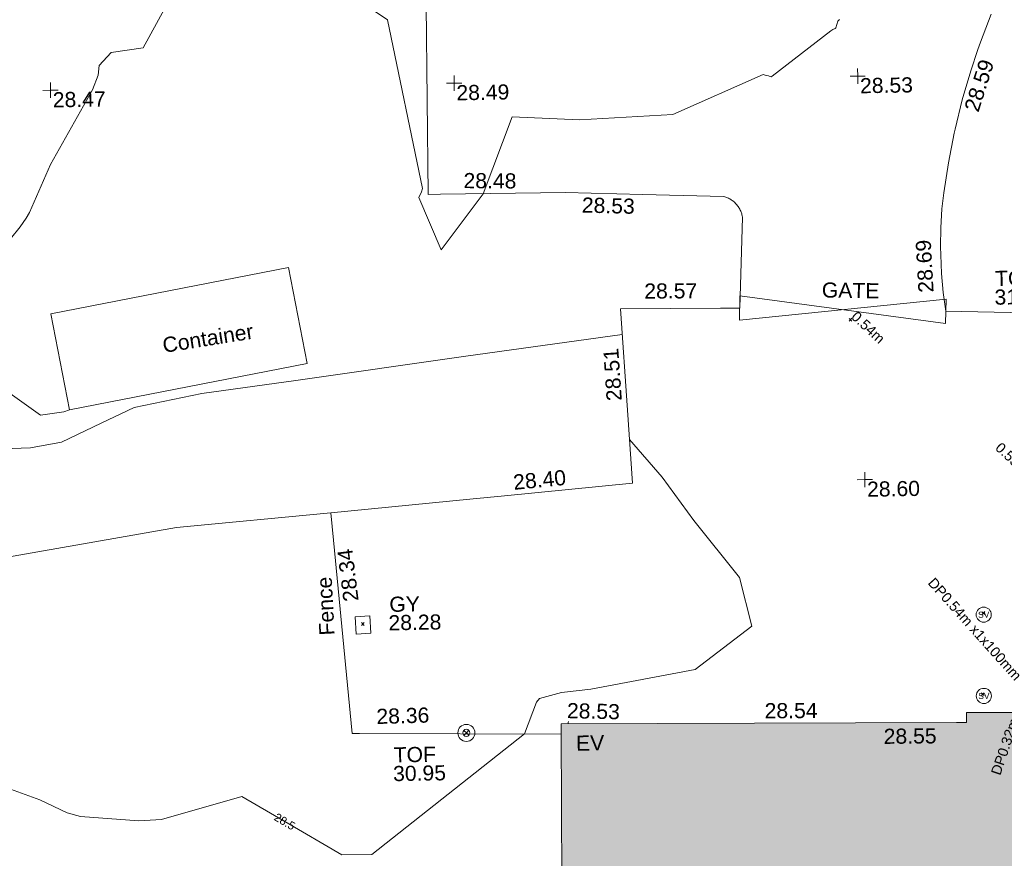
# Model space of a CAD drawing. Header units: millimetres. Extents: x -290717 to 520720, y -103372 to 287762.
# Tile 275 of 375: x -6642 to 17748, y 205476 to 226257. Entities that reach past the tile are written whole.
import ezdxf

# ---------------------------------------------------------------- set-up
doc = ezdxf.new("R2010")
doc.units = ezdxf.units.MM
doc.linetypes.add('IMPORT-UG_ELEC_QLB2 _2_', pattern=[2500, 1500, -300.0000000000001, 0, -50, 150, -300.0000000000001, 0, -200])
doc.linetypes.add('IMPORT-UG_ELEC_STREET LIGHTING_QLB2 _2_', pattern=[2700, 1500, -300.0000000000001, 0, -250, 150, -300.0000000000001, 0, -200])
for name, color, linetype, lineweight, true_color in [('00__TOPO__TOP_OF_FENCE_SYMBOL', 7, 'Continuous', 9, 0x666666), ('00_TOPO_EAVE', 7, 'Continuous', 9, 0x666666), ('00_TOPO_SERV_STOP_VALVE', 7, 'Continuous', 9, 0x666666), ('00_UAV_BUILDING_OUTLINE', 5, 'Continuous', 9, 0x0000ff), ('00_UAV_EAVE', 7, 'Continuous', 9, 0x666666), ('00_UAV_FENCE', 7, 'Continuous', 9, 0x264c2f), ('00_UAV_GATE', 7, 'Continuous', 9, 0xa50000), ('00_UAV_LEVEL_SPOT', 7, 'Continuous', 9, 0x666666), ('00_UAV_SERV_GULLY', 7, 'Continuous', 9, 0x5252a5), ('00_UAV_TOP_OF_FENCE', 6, 'Continuous', 9, 0xff00ff), ('00_UAV_VEGETATION', 7, 'Continuous', 9, 0x52a552), ('01_DTM_CONTOUR_MNR', 7, 'Continuous', 9, 0xa5a552), ('01_DTM_CONTOUR_MNR_LABELS', 7, 'Continuous', 9, 0xa5a552), ('12333-PUM-2D-U-0001-C01 - Rev2_REVIT IMPORT_dwg', 7, 'Continuous', 9, 0x767676), ('A_RHA_Line', 7, 'Continuous', 9, 0x00a600), ('PUM-ELECTRIC-QLB2', 1, 'IMPORT-UG_ELEC_QLB2 _2_', 9, 0xff0000)]:
    doc.layers.add(name, color=color, linetype=linetype, lineweight=lineweight, true_color=true_color)
for name, color, linetype, lineweight in [('00_UAV_CONTAINER', 7, 'Continuous', 9), ('00_UAV_DRIVE_WAY', 7, 'Continuous', 9), ('A_RHA_Detail', 7, 'Continuous', 9), ('GEN-TEXT', 7, 'Continuous', 9)]:
    doc.layers.add(name, color=color, linetype=linetype, lineweight=lineweight)
doc.styles.add('Arial_1', font='arial.ttf', dxfattribs={"height": 250})
doc.styles.add('Swis721 Lt BT', font='swissl.ttf', dxfattribs={"height": 399.9999999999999})
doc.styles.add('Swis721 Lt BT_1', font='swissl.ttf', dxfattribs={"height": 200})
doc.styles.add('Swis721 Lt BT_2', font='swissl.ttf', dxfattribs={"height": 375})

# ---------------------------------------------------------------- blocks, each defined once
blk = doc.blocks.new('12333-PUM-2D-U-0001-C01 - Rev2_REVIT IMPORT_dwg_MSL_Eaves_SYM_1-V69-Site Location Plan Existing')
at = {"layer": '00_TOPO_EAVE', "color": 254, "true_color": 0xcccccc}
blk.add_line((64.5046013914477, 198.1352292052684), (116.0873754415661, 356.5791934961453), dxfattribs=at)
blk = doc.blocks.new('12333-PUM-2D-U-0001-C01 - Rev2_REVIT IMPORT_dwg__U71-2077601-Site Location Plan Existing')
at = {"layer": '00_UAV_GATE', "color": 9, "true_color": 0xe1aaaa, "flags": 128}
blk.add_lwpolyline([(9.869263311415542, 299.8376187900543), (-9.869263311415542, -299.8376187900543), (-5094.130736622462, 467.8376187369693), (-5113.869263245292, -131.8376188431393)], close=True, dxfattribs=at)
blk = doc.blocks.new('12333-PUM-2D-U-0001-C01 - Rev2_REVIT IMPORT_dwg_MSL_Sluice_Valve_SYM-2077246-Site Location Plan Existing')
at = {"layer": '00_TOPO_SERV_STOP_VALVE', "color": 254, "true_color": 0xcccccc}
blk.add_circle((0, 0), 500.0000000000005, dxfattribs=at)
at = {"layer": '00_TOPO_SERV_STOP_VALVE', "insert": (0, 198.9876086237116), "char_height": 399.9999999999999, "width": 785.1100955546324, "attachment_point": 2, "line_spacing_factor": 1.005061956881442, "style": 'Swis721 Lt BT'}
blk.add_mtext('SV', dxfattribs=at)
blk = doc.blocks.new('12333-PUM-2D-U-0001-C01 - Rev2_REVIT IMPORT_dwg_MSL_Node_LineworkTOF-2077248-Site Location Plan Existing')
at = {"layer": '00__TOPO__TOP_OF_FENCE_SYMBOL', "color": 254, "true_color": 0xcccccc, "flags": 128}
for points in [[(165.3591892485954, 165.3591892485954), (0, 0), (-165.3591892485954, 165.3591892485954)], [(165.3591892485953, -165.3591892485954), (0, 0), (-165.3591892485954, -165.3591892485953)]]:
    blk.add_lwpolyline(points, dxfattribs=at)
at = {"layer": '00__TOPO__TOP_OF_FENCE_SYMBOL', "color": 254, "true_color": 0xcccccc}
for radius in [562.5594001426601, 233.853208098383]:
    blk.add_circle((0, 0), radius, dxfattribs=at)
blk = doc.blocks.new('12333-PUM-2D-U-0001-C01 - Rev2_REVIT IMPORT_dwg_UAV-2077255-Site Location Plan Existing')
at = {"layer": '00_UAV_LEVEL_SPOT', "color": 254, "true_color": 0xcccccc, "flags": 128}
for points in [[(0, -500.0000000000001), (0, 0), (-500.0000000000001, 0)], [(500.0000000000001, 0), (0, 0), (0, 500.0000000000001)]]:
    blk.add_lwpolyline(points, dxfattribs=at)
blk = doc.blocks.new('12333-PUM-2D-U-0001-C01 - Rev2_REVIT IMPORT_dwg_MGS62954_T2_Galway_ITM_3d_Rev1-2077680-Site Location Plan Existing')
at = {"layer": '00_UAV_CONTAINER', "color": 254, "true_color": 0xcccccc, "flags": 128}
blk.add_lwpolyline([(533899909.474, 725774460.579), (533905816.474, 725775502.579), (533906237.1468066, 725773117.8244237), (533900330.1468066, 725772075.8244237)], close=True, dxfattribs=at)
at = {"layer": '00_UAV_DRIVE_WAY', "color": 254, "true_color": 0xcccccc, "flags": 128}
for points in [[(533916975.474, 725774304.5790001), (533917080.4414999, 725776559.8055), (533917076.690095, 725776585.1326987), (533917071.8813877, 725776610.2805886), (533917066.0238141, 725776635.2050518), (533917059.1276504, 725776659.8623621), (533917051.2049947, 725776684.209263), (533917042.2697462, 725776708.2030405), (533917032.3375803, 725776731.8016021), (533917021.4259214, 725776754.963548), (533917009.5539124, 725776777.6482439), (533916996.7423804, 725776799.8158935), (533916983.0138018, 725776821.4276069), (533916968.3922608, 725776842.4454701), (533916952.9034083, 725776862.8326104), (533916936.5744177, 725776882.553262), (533916919.433935, 725776901.5728278), (533916901.5120309, 725776919.8579414), (533916882.840146, 725776937.3765244), (533916863.4510375, 725776954.0978434), (533916855.474, 725776960.579), (533916835.1372775, 725776976.133991), (533916814.1670182, 725776990.8237244), (533916792.6000113, 725777004.6224289), (533916770.4740925, 725777017.505897), (533916747.8280784, 725777029.4515269), (533916724.7016973, 725777040.4383618), (533916701.1355214, 725777050.447127), (533916677.1708933, 725777059.460264), (533916652.8498552, 725777067.46196), (533916631.4740001, 725777073.5790001), (533914615.0344678, 725777160.0640247), (533912714.474, 725777241.5789999), (533909617.1817485, 725777252.4817597), (533909305.4740001, 725777253.579), (533909343.4881896, 725781941.6789397)], [(533923334.4415001, 725781481.8055001), (533923053.237981, 725780787.6176878), (533922988.0518757, 725780605.07846), (533922801.3506938, 725780082.2632154), (533922579.2215339, 725779366.9795134), (533922387.2401917, 725778643.0214334), (533922363.4415, 725778543.8055), (533922206.1203835, 725777811.5335534), (533922079.6016309, 725777073.3160088), (533922024.4415001, 725776674.8055), (533921991.1096387, 725776208.5319859), (533921977.3325235, 725775741.2716792), (533921977.3367808, 725775733.3619025), (533921977.4414999, 725775538.8055001), (533921991.7216083, 725775071.560295), (533922025.5553892, 725774605.3229324), (533922078.8834863, 725774140.9113506), (533922079.4739999, 725774136.579)]]:
    blk.add_lwpolyline(points, dxfattribs=at)
at = {"layer": '00_UAV_FENCE', "color": 254, "true_color": 0xcccccc}
blk.add_line((533922079.4739999, 725774136.579), (533925815.1303381, 725774002.0280963), dxfattribs=at)
at = {"layer": '00_UAV_FENCE', "color": 254, "true_color": 0xcccccc, "flags": 128}
blk.add_lwpolyline([(533912371.658218, 725763825.1285698), (533907375.3633725, 725763925.9490051), (533907195.474, 725763929.5790001), (533906812.3252095, 725768734.2823689), (533906758.474, 725769409.5790001), (533910209.4739999, 725769690.5789999), (533911066.4202439, 725769758.5906067), (533914241.474, 725770010.5789999), (533914149.3723854, 725771822.0503025), (533914021.474, 725774337.5789999), (533916502.1127393, 725774309.8670574), (533916975.474, 725774304.5790001)], dxfattribs=at)
at = {"layer": '00_UAV_SERV_GULLY', "color": 254, "true_color": 0xcccccc, "flags": 128}
blk.add_lwpolyline([(533907682.4739999, 725766836.5789999), (533907700.474, 725766407.579), (533907334.7834584, 725766392.2353408), (533907316.7834584, 725766821.2353408)], close=True, dxfattribs=at)
at = {"layer": '00_UAV_VEGETATION', "color": 254, "true_color": 0xcccccc, "flags": 128}
for points in [[(533895788.5928769, 725784223.5382576), (533896059.6834999, 725782542.4735001), (533896064.6834999, 725781457.4735001), (533895991.6834999, 725780545.4735), (533896104.6834999, 725778826.4735), (533896080.6834999, 725778102.4735), (533896219.6834999, 725777132.4735), (533896377.6835, 725776176.4735), (533896427.6834999, 725775523.4735001), (533896338.6835, 725774719.4735001), (533896258.6834999, 725774219.4735), (533896074.6834999, 725773501.4735001), (533896034.6835, 725772350.4735), (533896322.6834999, 725771797.4735001), (533896951.6835, 725771366.4735001), (533897740.6835001, 725771118.4735001), (533899345.6835, 725771152.4735001), (533900116.6834999, 725771274.4735), (533901106.6834999, 725771733.4735), (533901930.6834999, 725772099.4735001), (533903618.6834999, 725772421.4735), (533905947.6834999, 725772705.4735), (533910170.6834999, 725773235.4735), (533914054.0476643, 725773696.914248)], [(533906758.474, 725769409.579), (533902934.6834999, 725769110.4735), (533898064.6834999, 725768349.4735), (533893800.6834999, 725767877.4735001), (533893376.6834999, 725767857.4735), (533893000.6835, 725768117.4735), (533892716.6834999, 725769199.4735001), (533892985.6835, 725775845.4735), (533893038.6834999, 725780543.4735), (533892993.9885961, 725782206.2243586)]]:
    blk.add_lwpolyline(points, dxfattribs=at)
at = {"layer": '01_DTM_CONTOUR_MNR', "color": 254, "true_color": 0xcccccc, "flags": 128}
for points in [[(533900331.0128747, 725772070.9147645), (533900194.1931263, 725772023.8978944), (533899615.153304, 725771952.8252816), (533898866.9521033, 725772502.5062977)], [(533898941.5479518, 725776331.7954342), (533899188.6875426, 725776629.3424811), (533899343.4784076, 725776839.6221323), (533899422.9999306, 725776980.4780989), (533899966.0413783, 725778156.2868669), (533901039.2134523, 725779990.860839), (533901182.6708929, 725780348.9550507), (533901218.4496279, 725780590.4796029), (533901518.7580801, 725780906.8085946), (533902316.5004525, 725781011.5730029), (533902851.0736693, 725781948.2268615)], [(533906551.3057993, 725782880.7747858), (533908378.643567, 725781601.1983268), (533909169.0654382, 725777405.1258894), (533909140.8350731, 725777318.7232517), (533909075.4603757, 725777182.4069834), (533909604.3905376, 725775877.3185407), (533910670.0000001, 725777250.0000001), (533911420.7454959, 725779139.3481535), (533913087.1609296, 725779041.9911081), (533915400.5043013, 725779126.1532164), (533917659.7801969, 725780078.2063928), (533917705.5994899, 725780065.4336735), (533917741.6496946, 725780054.3750002), (533917788.2035596, 725780049.1852058), (533917804.7423399, 725780039.1364905), (533917852.6155552, 725780024.1481113), (533917879.5455949, 725780036.873199), (533919353.4517398, 725781132.3808981), (533919405.2239403, 725781163.902699), (533919461.4222188, 725781191.8903105), (533919474.7961379, 725781209.0714775), (533919531.7851685, 725781368.9549524), (533919573.2873967, 725781407.7975446)], [(533898709.0697675, 725762699.0697675), (533899430.0000002, 725762420.0000001), (533900096.6666667, 725762086.6666669), (533900430.0000002, 725761989.6721312), (533901871.2442396, 725761861.2442398), (533902430.0000002, 725761886.6666667), (533904430.0000002, 725762420.0000001), (533905485.7409514, 725761779.0754515), (533906884.2189838, 725760930.0803449), (533907626.3153449, 725760925.164424), (533911460.0000001, 725763850), (533911770.7807658, 725764629.9885653), (533911847.7851323, 725764718.6578411), (533912396.6619048, 725764859.777143), (533913124.4250197, 725764929.7339251), (533915718.500338, 725765370.9169546), (533917139.1377092, 725766420.0000001), (533916855.8474578, 725767632.9237288), (533915750.4656863, 725769060.9313725), (533914984.3966476, 725770149.3619295), (533914186.3741246, 725771094.2933676)]]:
    blk.add_lwpolyline(points, dxfattribs=at)
at = {"xscale": 0.375, "yscale": 0.375, "zscale": 0.375}
for name, p in [('12333-PUM-2D-U-0001-C01 - Rev2_REVIT IMPORT_dwg_UAV-2077255-Site Location Plan Existing', (533900000.0000001, 725780000)), ('12333-PUM-2D-U-0001-C01 - Rev2_REVIT IMPORT_dwg_UAV-2077255-Site Location Plan Existing', (533910000.0000001, 725780000)), ('12333-PUM-2D-U-0001-C01 - Rev2_REVIT IMPORT_dwg_UAV-2077255-Site Location Plan Existing', (533920000.0000001, 725780000)), ('12333-PUM-2D-U-0001-C01 - Rev2_REVIT IMPORT_dwg_UAV-2077255-Site Location Plan Existing', (533920000.0000001, 725770000.0000001)), ('12333-PUM-2D-U-0001-C01 - Rev2_REVIT IMPORT_dwg_MSL_Sluice_Valve_SYM-2077246-Site Location Plan Existing', (533922887.014, 725766604.0155)), ('12333-PUM-2D-U-0001-C01 - Rev2_REVIT IMPORT_dwg_MSL_Sluice_Valve_SYM-2077246-Site Location Plan Existing', (533922856.014, 725764590.0155)), ('12333-PUM-2D-U-0001-C01 - Rev2_REVIT IMPORT_dwg_MSL_Node_LineworkTOF-2077248-Site Location Plan Existing', (533910021.6835, 725763898.4735001)), ('12333-PUM-2D-U-0001-C01 - Rev2_REVIT IMPORT_dwg_MSL_Eaves_SYM_1-V69-Site Location Plan Existing', (533912515.6834999, 725764005.4735))]:
    blk.add_blockref(name, p, dxfattribs=at)
blk.add_blockref('12333-PUM-2D-U-0001-C01 - Rev2_REVIT IMPORT_dwg__U71-2077601-Site Location Plan Existing', (533922079.4739999, 725774136.579))
at = {"layer": '00_UAV_BUILDING_OUTLINE', "color": 251, "true_color": 0x666666, "char_height": 375, "width": 1495.902363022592, "attachment_point": 1, "line_spacing_factor": 1.005061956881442, "style": 'Swis721 Lt BT_2'}
for s, insert, rotation in [('28.53', (533912531.2521807, 725764595.8848848), 357.615642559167), ('28.54', (533917421.7556834, 725764506.4295523), 359.194663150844), ('28.55', (533920358.120575, 725763819.8035932), 359.56158790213)]:
    blk.add_mtext(s, dxfattribs=dict(at, insert=insert, rotation=rotation))
at = {"layer": '00_UAV_CONTAINER', "color": 251, "true_color": 0x666666, "insert": (533902640.1274183, 725773814.0258278), "char_height": 375, "width": 2621.390807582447, "attachment_point": 1, "rotation": 8.080394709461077, "line_spacing_factor": 1.005061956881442, "style": 'Swis721 Lt BT_2'}
blk.add_mtext('Container', dxfattribs=at)
at = {"layer": '00_UAV_DRIVE_WAY', "color": 251, "true_color": 0x666666, "char_height": 375, "width": 1495.902363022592, "attachment_point": 1, "line_spacing_factor": 1.005061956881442, "style": 'Swis721 Lt BT_2'}
for s, insert, rotation in [('28.59', (533922615.0823121, 725779154.1408875), 71.41559380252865), ('28.48', (533910194.4067525, 725777771.0559101), 358.586512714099), ('28.53', (533913119.3764915, 725777115.2180048), 357.54409110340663), ('28.69', (533921411.5142412, 725774599.8505014), 92.22687425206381)]:
    blk.add_mtext(s, dxfattribs=dict(at, insert=insert, rotation=rotation))
at = {"layer": '00_UAV_EAVE', "insert": (533912733.1228807, 725763782.9281785), "char_height": 375, "width": 736.078940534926, "attachment_point": 1, "line_spacing_factor": 1.005061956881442, "style": 'Swis721 Lt BT_2'}
blk.add_mtext('EV', dxfattribs=at)
at = {"layer": '00_UAV_FENCE', "color": 251, "true_color": 0x666666, "char_height": 375, "attachment_point": 1, "line_spacing_factor": 1.005061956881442, "style": 'Swis721 Lt BT_2'}
for s, insert, width, rotation in [('28.57', (533914622.2442673, 725774955.3740963), 1495.902363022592, 359.34564997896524), ('28.51', (533913642.0871521, 725772046.5810499), 1495.902363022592, 92.9106139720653), ('28.40', (533911276.4558573, 725770272.0469394), 1495.902363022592, 4.537772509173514), ('28.34', (533907038.2450743, 725767183.4654176), 1495.902363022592, 96.06990240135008), ('Fence', (533906426.3424113, 725766366.0720077), 1681.10932225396, 91.8819391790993), ('28.36', (533907799.095488, 725764531.4636825), 1495.902363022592, 0.6291699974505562)]:
    blk.add_mtext(s, dxfattribs=dict(at, insert=insert, width=width, rotation=rotation))
at = {"layer": '00_UAV_GATE', "color": 251, "true_color": 0x666666, "insert": (533919024.4540675, 725774906.9872707), "char_height": 375, "width": 1567.13580888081, "attachment_point": 1, "rotation": 358.0149757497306, "line_spacing_factor": 1.005061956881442, "style": 'Swis721 Lt BT_2'}
blk.add_mtext('GATE', dxfattribs=at)
at = {"layer": '00_UAV_LEVEL_SPOT', "char_height": 375, "width": 1495.902363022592, "attachment_point": 1, "line_spacing_factor": 1.005061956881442, "style": 'Swis721 Lt BT_2'}
for s, insert in [('28.47', (533900051.8765643, 725779949.1441548)), ('28.49', (533910051.8765643, 725779949.1441548)), ('28.53', (533920051.8765643, 725779949.1441548)), ('28.60', (533920051.8765643, 725769949.1441547))]:
    blk.add_mtext(s, dxfattribs=dict(at, insert=insert))
at = {"layer": '00_UAV_SERV_GULLY', "color": 251, "true_color": 0x666666, "char_height": 375, "attachment_point": 1, "line_spacing_factor": 1.005061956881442, "style": 'Swis721 Lt BT_2'}
for s, insert, width in [('GY', (533908169.6210902, 725767303.6411109), 821.5590755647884), ('28.28', (533908139.6399926, 725766846.8049088), 1495.902363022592)]:
    blk.add_mtext(s, dxfattribs=dict(at, insert=insert, width=width))
at = {"layer": '00_UAV_TOP_OF_FENCE', "color": 251, "true_color": 0x666666, "char_height": 375, "attachment_point": 1, "line_spacing_factor": 1.005061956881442, "style": 'Swis721 Lt BT_2'}
for s, insert, width in [('TOF', (533923314.1459405, 725775115.3066312), 1163.479615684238), ('31.15', (533923291.7222987, 725774651.9299264), 1495.902363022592), ('TOF', (533908211.4872518, 725763571.8225783), 1163.479615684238), ('30.95', (533908189.0636101, 725763108.4458735), 1495.902363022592)]:
    blk.add_mtext(s, dxfattribs=dict(at, insert=insert, width=width))
at = {"layer": '01_DTM_CONTOUR_MNR_LABELS', "color": 251, "true_color": 0x666666, "insert": (533905537.3724681, 725761864.1236944), "char_height": 200, "width": 620.5117196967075, "attachment_point": 2, "rotation": 328.73868838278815, "line_spacing_factor": 1.005061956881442, "style": 'Swis721 Lt BT_1'}
blk.add_mtext('28.5', dxfattribs=at)
blk = doc.blocks.new('12333-PUM-2D-U-0001-C01 - Rev2_REVIT IMPORT_dwg-1620468-Site Location Plan Existing')
at = {"layer": 'GEN-TEXT', "color": 253, "true_color": 0xaaaaaa}
for p, q in [((278600.994813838, 158078.2884822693), (278671.7054919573, 158148.9991603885)), ((278671.7054919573, 158078.2884822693), (278600.994813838, 158148.9991603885)), ((266388.9948137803, 150751.2884822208), (266459.7054918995, 150821.9991603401)), ((266459.7054918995, 150751.2884822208), (266388.9948137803, 150821.9991603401)), ((281765.9948138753, 150753.2884823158), (281836.7054919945, 150823.9991604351)), ((281836.7054919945, 150753.2884823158), (281765.9948138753, 150823.9991604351)), ((281713.9948138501, 148745.2884822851), (281784.7054919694, 148815.9991604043)), ((281784.7054919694, 148745.2884822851), (281713.9948138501, 148815.9991604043))]:
    blk.add_line(p, q, dxfattribs=at)
blk.add_blockref('12333-PUM-2D-U-0001-C01 - Rev2_REVIT IMPORT_dwg_MGS62954_T2_Galway_ITM_3d_Rev1-2077680-Site Location Plan Existing', (-533641079.6498471, -725615854.3561786))
at = {"layer": 'PUM-ELECTRIC-QLB2', "char_height": 250, "attachment_point": 2, "line_spacing_factor": 0.9417779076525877, "style": 'Arial_1'}
for s, insert, width, rotation in [('0.54m', (279156.8102659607, 158004.9748629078), 1160.025439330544, 315.9215684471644), ('0.55m', (282667.9276658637, 154693.1203278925), 1160.025439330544, 315.9215684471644), ('DP0.54m x1x100mm', (281675.0234246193, 150477.8707053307), 3893.2779916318, 310.75360303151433), ('DP0.32m x2x4x100mm', (282524.01188082, 148536.9323333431), 4334.026443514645, 70.24687659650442)]:
    blk.add_mtext(s, dxfattribs=dict(at, insert=insert, width=width, rotation=rotation))

msp = doc.modelspace()

# ---------------------------------------------------------------- hatches: boundary and pattern name
at = {"layer": 'A_RHA_Detail', "true_color": 0xc0c0c0}
h = msp.add_hatch(color=9, dxfattribs=at)
h.paths.add_polyline_path([(-80880.60083898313, -68502.79057078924), (-80400.86592458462, -68483.4150911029), (-80400.86592458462, -62984.64684182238), (-24474.85765180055, -63009.32043784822), (-24456.14471274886, -50840.30023854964), (-36622.55041054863, -50831.65104346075), (-36622.5504104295, -44228.57792609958), (-50959.05265825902, -44213.68205212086), (-50959.05265825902, -42573.78171509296), (-54563.93258049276, -42571.21897729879), (-54565.69773355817, -45054.17447471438), (-92408.82109324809, -45027.27149617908), (-92411.78875845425, -49201.74309219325), (-100061.9988811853, -49201.74309219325), (-100052.221444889, -64852.82557835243), (-86120.90825231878, -64852.82557835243), (-86092.16626519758, -62957.90041523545), (-84861.10047611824, -62957.90041520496), (-84854.79054275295, -68240.10973718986), (-80870.60226895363, -68240.10973718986)])
h.paths.add_polyline_path([(-137238.9269955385, -68461.93840922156), (-132719.7426408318, -68433.06336920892), (-132847.0731201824, -62850.0428228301), (-130454.6837966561, -62916.63108081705), (-130498.2830220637, -61355.8539363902), (-117581.136331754, -61423.42893434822), (-117492.3908565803, -49183.91309186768), (-125136.5200282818, -49178.47881939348), (-125133.5727033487, -45032.61887132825), (-163007.1824077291, -45005.69421944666), (-163007.1824077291, -44090.29634113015), (-163123.8521375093, -44090.21339942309), (-163122.6389897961, -42383.751842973), (-166563.8543420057, -42383.75184295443), (-166565.0349082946, -44044.3982420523), (-193158.4656786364, -44025.49275802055), (-193195.152889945, -62863.6565097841), (-137269.7106414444, -62916.63108078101), (-137254.3708868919, -65679.90523788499)])
h.paths.add_polyline_path([(120310.9497607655, -32334.2823016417), (120312.4652266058, -31610.73011961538), (133451.2244789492, -31638.24899384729), (133469.2230092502, -19717.98315777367), (121295.7536929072, -19692.48606427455), (121319.8434528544, -8190.941560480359), (112277.0825929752, -8172.001674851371), (112263.1769726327, -14811.12345451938), (78285.85310969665, -14739.95861435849), (78292.82277619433, -8167.077575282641), (76545.55099677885, -8163.40371230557), (69355.76844230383, -8152.931592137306), (69353.66597202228, -9156.746357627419), (68372.60878942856, -9154.691552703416), (68372.60878942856, -13705.52853212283), (69333.72334743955, -13707.54156767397), (69325.07112544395, -16249.53369225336), (66623.4489111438, -16249.53369225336), (66619.79243932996, -17995.29925522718), (65989.07757491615, -17995.29925522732), (65985.44262769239, -19730.78799479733), (57152.23993372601, -19712.28702423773), (57127.42535098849, -31559.89461998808), (70277.87165423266, -31587.43801817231), (70277.87165428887, -32271.74147154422), (78263.96947906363, -32285.12944888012), (78266.62669288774, -31019.79372153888), (112335.8856506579, -31091.15111856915), (112335.8856506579, -32317.57330550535), (119781.4233959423, -32333.17321910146)])
h.paths.add_polyline_path([(7503.71740934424, -1791.43926322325), (15482.43097389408, -674.0213230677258), (15484.0826184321, 148.1327206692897), (56188.28042539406, 205.5276654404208), (56155.8432600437, 14338.31663138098), (18016.62665932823, 14236.4814953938), (17967.9025208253, 34313.18372075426), (21727.10644861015, 34324.06926249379), (21708.9097307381, 40608.10218319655), (18009.66447156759, 40608.10218325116), (17995.54603703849, 45483.75063445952), (9770.084212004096, 45420.63294734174), (3966.216019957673, 45443.14492469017), (3984.771235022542, 14176.56786831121), (1023.062455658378, 14176.56786840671), (-276.5134647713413, 14190.52623465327), (-231.6790044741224, 5976.811441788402), (-226.4491536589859, 193.7444677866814), (1220.250839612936, 179.5999159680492), (7477.609307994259, 143.2867556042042), (7488.638446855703, -674.0213230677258)])
h.paths.add_polyline_path([(77755.59663317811, 53.47451145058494), (77729.51881611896, 1699.844979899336), (94464.47132486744, 1659.976083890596), (94606.37913471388, 17991.39023626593), (88810.41901146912, 18015.03260816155), (88799.89418497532, 14436.74271609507), (69413.88950349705, 14457.87738898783), (69377.35724448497, 99.62816357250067), (70760.85642036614, 92.0068082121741)])
h.paths.add_polyline_path([(61252.12079698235, 46453.95617369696), (105774.7348988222, 46472.68783510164), (105768.2642197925, 61852.61234310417), (92285.13876306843, 61852.61234310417), (92308.59670397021, 65784.30757142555), (96107.46680002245, 65767.6044524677), (96059.6808111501, 75209.20847378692), (101084.8427276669, 75071.88872768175), (104988.0046543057, 74765.36560410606), (108403.6894220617, 74363.84089439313), (112009.2703903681, 73787.25420864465), (115645.3524814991, 73049.69667210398), (116890.8108050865, 72761.69136255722), (120208.9929832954, 71893.18353872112), (120865.241739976, 71703.68487155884), (124135.6329505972, 70669.67317909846), (127435.6253142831, 69480.50055823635), (127820.4368655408, 69394.93141813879), (128274.3081769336, 69331.69585757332), (128731.879114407, 69306.66104520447), (129189.9401456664, 69320.00258265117), (129645.2782985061, 69371.62688830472), (130094.6997111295, 69461.17185607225), (130535.0520071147, 69588.00939078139), (130963.2464342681, 69751.2498188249), (131376.279516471, 69949.74812593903), (131771.254123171, 70182.11198906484), (132162.5575600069, 70460.54046602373), (132496.0921582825, 70741.69081117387), (132820.8713676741, 71064.98072578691), (133117.4593294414, 71414.31364276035), (133383.77568926, 71787.23923958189), (133616.5473239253, 72178.53728446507), (133817.1647262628, 72590.54524901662), (133982.6025969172, 73017.89547517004), (134111.7005086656, 73457.59040804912), (134203.5529320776, 73906.545904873), (134257.5155882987, 74361.61286220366), (134272.5462649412, 74819.59931534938), (134250.5259874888, 75277.29281749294), (134189.6227572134, 75731.48297750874), (134090.9274700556, 76178.98397761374), (133955.1324028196, 76616.65691996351), (133783.1900598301, 77041.4318434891), (133576.3064937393, 77450.3292564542), (133335.9328436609, 77840.48103831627), (133063.7551572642, 78209.15055536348), (132761.6825665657, 78553.75185442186), (132431.8338935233, 78871.86780505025), (132076.5227904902, 79161.26705200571), (131698.2415079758, 79419.91966864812), (131299.6434187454, 79646.01139199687), (131093.5942456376, 79746.34209763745), (132146.0467355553, 83110.22226149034), (122787.763295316, 86282.54285521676), (121604.3555410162, 82800.35918872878), (117095.9864226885, 83870.84033788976), (116841.9598400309, 83526.35449576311), (116120.5435466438, 91221.9361197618), (110237.7341284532, 91274.27491024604), (110194.3680786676, 90435.39030217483), (104988.0046543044, 90486.49901569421), (104973.2761846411, 94309.82427956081), (103746.1314668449, 94309.82427962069), (103839.9937121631, 122852.1474272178), (96365.09202303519, 122931.9599471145), (96350.3400238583, 123952.416858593), (104555.5505249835, 123902.1925258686), (104607.3234457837, 120248.5396157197), (125502.5015002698, 120134.193340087), (125662.0200253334, 137657.3796883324), (114479.5865733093, 137699.2256881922), (114382.3062641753, 129149.9458158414), (104644.1590035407, 129187.997507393), (104577.9931702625, 126217.3903165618), (101184.4926405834, 126159.1566967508), (101264.6166812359, 135959.2655565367), (89967.23177303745, 135988.8856164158), (89927.63362986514, 125823.6463181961), (93630.53562299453, 125840.7948842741), (93580.6568888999, 122931.9599471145), (88697.38835373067, 122904.7310127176), (88679.38989541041, 95739.0914377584), (86378.25848993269, 95739.0914377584), (86378.18187189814, 96178.10083375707), (83279.5074328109, 96200.92083330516), (83273.62493422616, 95735.74732136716), (70169.67509616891, 95733.22421950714), (70166.2684274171, 96272.07409350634), (66674.99731291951, 96257.14073659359), (66654.74538556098, 95755.71092140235), (65784.77231076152, 95755.71092140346), (65887.65094981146, 117470.6305650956), (53473.34271625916, 117487.9046429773), (53434.44066306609, 98570.4634906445), (40649.41626913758, 98570.46349066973), (40610.16711556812, 94406.01479082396), (38853.82372865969, 94410.36303444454), (38848.65589191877, 89463.65332732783), (40612.46601909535, 89518.45976927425), (40665.38257359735, 86257.73741131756), (38372.19584673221, 86305.7230928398), (38369.79373532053, 76901.0507917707), (50937.95125076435, 76944.40198877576), (50922.88567283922, 74598.78180893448), (56484.90611318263, 74588.85093774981), (56484.9061131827, 75194.85181998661), (92465.40372273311, 75233.02581663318), (92645.92783659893, 71766.64845097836), (89810.5550181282, 69362.83965827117), (85313.16173971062, 69360.94750424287), (85313.16173971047, 66907.40508090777), (75210.14498260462, 66903.15451592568), (75210.14498260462, 63815.70944554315), (70819.40014306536, 63815.70999204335), (70819.21601502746, 64253.35708063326), (69456.8341568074, 64253.35708063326), (69455.71957374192, 66901.99623168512), (61303.3285675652, 66898.56680686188), (61304.56054652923, 63970.32021231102), (70500.41048205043, 63970.32021223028), (70500.40885431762, 61852.59006210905), (61245.64388480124, 61848.69637492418), (61252.12079698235, 46455.07044720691)])
h.paths.add_polyline_path([(-17153.16561239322, 48569.32684293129), (-17153.16561227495, 60770.38083690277), (-29362.88357762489, 60774.7042869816), (-29362.88357762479, 67399.20394583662), (-43507.25361058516, 67405.01911302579), (-43488.53133082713, 69093.07334179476), (-45766.41866234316, 69109.32868391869), (-45794.34620035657, 67405.01911302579), (-47272.11273197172, 67404.21245453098), (-47272.44887636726, 66454.91798912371), (-86004.56386335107, 66468.6329952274), (-86006.66970790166, 60521.58362724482), (-92662.8772251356, 60521.58362724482), (-92666.53762789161, 50184.35611936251), (-79752.016597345, 50179.78302554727), (-79752.016597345, 48591.49323813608), (-17157.71631240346, 48569.32845421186)])
h.paths.add_polyline_path([(-201056.4185879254, 48628.75479108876), (-138377.9751621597, 48634.64535782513), (-138377.9751621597, 50133.28202330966), (-125467.710581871, 50134.49533928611), (-125468.6909603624, 60566.19036866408), (-132186.8595615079, 60565.86652591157), (-132187.4203588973, 66533.01978768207), (-170643.3098734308, 66805.61809689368), (-170643.3098732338, 67738.78475851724), (-200340.0100486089, 67488.93693767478), (-200348.7175167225, 60827.7802510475), (-201057.5650552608, 60827.71357562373), (-201056.6510294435, 51102.0431337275)])
h.paths.add_polyline_path([(-240051.5126725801, 54769.1949116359), (-239444.4902595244, 54811.10754483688), (-239186.5396225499, 54841.92927608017), (-238764.8191578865, 54940.98166103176), (-238382.4735933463, 55122.46891391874), (-237990.3402229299, 55354.87497237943), (-237269.2031026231, 55936.21514997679), (-237030.2712443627, 56228.66101920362), (-236793.0039600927, 56569.31473977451), (-236554.5880579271, 57004.26389721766), (-236432.7219585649, 57267.46508911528), (-236300.0815274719, 57753.26239002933), (-236250.7285154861, 58017.17885687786), (-236235.6490610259, 58516.21786795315), (-236233.2538430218, 58987.85640057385), (-236213.702979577, 59823.48083772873), (-236363.8287856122, 59820.8603820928), (-236634.0279869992, 60698.06075831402), (-236391.9547756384, 61432.1972634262), (-236225.4740089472, 61435.10319604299), (-236201.6036570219, 62637.68779599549), (-232563.5271750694, 62639.28734435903), (-232563.5271750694, 63049.03842407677), (-232732.1945866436, 63049.15302221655), (-232860.1521278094, 63457.9589027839), (-232731.6068089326, 63914.24862701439), (-232560.8209657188, 63914.24862701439), (-232521.9864006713, 70597.99604498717), (-240628.6947850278, 70598.85496274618), (-240629.7923196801, 72350.98321581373), (-246412.6011213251, 72347.36085937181), (-246412.6011213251, 70616.45923939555), (-254449.5805725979, 70618.60952619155), (-254454.637144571, 70754.06491724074), (-254469.7140363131, 73191.6627625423), (-263883.2532625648, 73267.83063692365), (-263902.4181505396, 68260.74348557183), (-263714.8217520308, 68259.82096576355), (-263552.9672900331, 67819.6543439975), (-263719.0883117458, 67392.20684197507), (-263913.629869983, 67392.20684288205), (-263956.7001914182, 58633.76423459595), (-260181.1963171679, 58611.22607638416), (-260192.3146984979, 56354.25111578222), (-257184.684388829, 56339.46086010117), (-257213.4419958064, 57092.93866025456), (-257338.5163846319, 57093.27331227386), (-257471.0109295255, 57531.7457231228), (-257338.5163845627, 58062.22513700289), (-257203.4956297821, 58064.06881293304), (-257173.5751889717, 58598.54056827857), (-256478.2273617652, 58575.27357918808), (-256478.2273617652, 58788.51859477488), (-256013.0091299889, 58911.92701537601), (-255397.0786589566, 58780.99767608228), (-255397.0786664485, 58595.98242230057), (-243809.8853614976, 58585.92793205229), (-243805.3570672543, 58352.04527760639), (-243740.9394682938, 57884.52572396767), (-243619.083060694, 57421.84877501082), (-243424.3877541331, 56943.65915328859), (-243247.1437899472, 56608.24157716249), (-243003.0710577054, 56249.99021479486), (-242732.2093200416, 55932.75703086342), (-242371.7230179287, 55603.12658814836), (-242141.2551255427, 55424.88676771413), (-241804.9643038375, 55216.88439829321), (-241529.464082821, 55077.02869058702), (-241100.6275144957, 54917.18295005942), (-240836.2134980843, 54840.82833179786), (-240453.4486196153, 54788.6078413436), (-240203.3756532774, 54776.52967577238)])
h.paths.add_polyline_path([(40276.69022620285, 59895.3641775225), (40328.62676026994, 69196.9439153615), (36588.99968782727, 69217.82459101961), (36619.46637569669, 74674.25962431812), (32264.36460075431, 74687.02318924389), (32233.48293864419, 69156.26826309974), (11916.69390488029, 69269.70959690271), (11966.66200108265, 78218.75165977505), (29087.50901742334, 78123.15526811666), (29143.44567202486, 88141.13700481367), (15719.34879623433, 88216.09212957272), (15732.60379610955, 90589.99788900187), (4594.294101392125, 90652.19003492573), (4525.129359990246, 78265.12250452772), (10096.76365550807, 78234.01258734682), (10077.43887221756, 74773.03821913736), (4547.641142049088, 74803.91453678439), (4465.579974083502, 60107.16002351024), (19125.89094757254, 60025.30234268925), (19139.86249371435, 62527.53804648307), (31738.59196305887, 62457.19146407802), (31724.55430855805, 59943.11609818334), (38369.79364222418, 59906.01157297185)])
h.paths.add_polyline_path([(-246083.0241259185, 72334.29150213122), (-246083.0594797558, 72334.30275087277), (-246208.2905500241, 72334.29150213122)])
h.paths.add_polyline_path([(-114575.3004830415, 112178.0758696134), (-114575.3246436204, 112178.0758696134), (-114707.2752166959, 115801.5811617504)])
h.paths.add_polyline_path([(-154699.9178766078, 101760.4080976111), (-114382.0503338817, 101776.0542915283), (-114382.0503338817, 106926.936016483), (-113755.641395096, 106927.1791078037), (-113757.5507412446, 111847.2721532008), (-114431.6837526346, 111847.2721532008), (-114431.8098651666, 112178.075869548), (-114575.3004830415, 112178.0758696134), (-114578.9984943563, 121707.2390834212), (-123056.9849702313, 121707.2390834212), (-123068.8201032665, 156452.7036899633), (-119381.2340625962, 156454.1347343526), (-119381.2340625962, 160165.8603541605), (-115501.031452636, 160167.3661472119), (-115503.3750945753, 166206.5793118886), (-132411.7987151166, 166599.6604729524), (-132411.8243306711, 166665.6603411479), (-135275.0124468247, 166664.5489553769), (-135275.0124468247, 166628.1883102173), (-135911.3205077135, 166628.1944503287), (-135911.3479256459, 166352.1604668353), (-152521.1633846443, 166345.7145607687), (-152518.3680955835, 159142.6836790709), (-150699.3133726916, 159117.9265656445), (-150755.6690356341, 122560.6912032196), (-151059.2005266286, 122560.6912032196), (-151061.0981347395, 121302.4374931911), (-154138.3148337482, 121372.6012653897), (-154138.3148337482, 121865.183451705), (-154704.3888425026, 121867.2611370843), (-154688.5451973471, 119352.3937021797), (-154745.5933227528, 119352.3715636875), (-154745.5763474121, 118722.1532660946), (-160794.1544526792, 118748.744283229), (-160794.1544527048, 119410.5425977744), (-163852.1622693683, 119422.408321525), (-163855.0715294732, 118762.2003111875), (-167568.6765459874, 118778.5256058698), (-166634.6619849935, 124395.1277019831), (-166843.6206842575, 124471.2090400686), (-167568.6765459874, 124707.6250904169), (-168028.2173235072, 124841.3808643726), (-168630.5006276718, 124991.3056740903), (-169238.2056070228, 125117.4693074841), (-169850.3952285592, 125219.6772877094), (-170466.1255403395, 125297.7720169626), (-171089.1102599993, 125351.8553033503), (-171704.4065937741, 125381.1774254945), (-172325.0479971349, 125386.3595015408), (-172782.2248668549, 125374.5832363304), (-173401.7764236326, 125337.4554476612), (-174019.3926983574, 125276.0328036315), (-174634.1213722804, 125190.4100127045), (-175245.0145766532, 125080.7190996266), (-176047.1958093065, 124895.7675261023), (-176665.4852587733, 124724.7228134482), (-177045.3001228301, 124609.1129151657), (-177631.5127793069, 124405.2077276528), (-176665.4852586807, 118818.5158793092), (-177558.9402083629, 118822.4435769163), (-177662.2853368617, 125263.4341236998), (-176365.3912352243, 126542.9270807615), (-159462.2970490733, 126319.9103917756), (-157057.7396790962, 128609.0850976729), (-157060.6673204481, 136153.1661957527), (-158638.8016610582, 137740.2441626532), (-159352.3735831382, 137740.2441626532), (-161634.4140635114, 140201.1078539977), (-168727.9404946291, 140256.8191147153), (-171035.0401162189, 137942.884730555), (-174184.1459014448, 137942.884730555), (-176460.1168228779, 140292.2858551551), (-177341.68569345, 140292.285855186), (-177341.7114445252, 140358.4281613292), (-183428.5803825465, 140356.0660244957), (-185921.6385984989, 137917.4639097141), (-185921.6385985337, 131757.309115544), (-186906.8767412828, 131756.9267734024), (-187725.3914540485, 130809.9989183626), (-187724.0588902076, 127376.1828149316), (-186481.0281350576, 126304.557648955), (-186479.4846755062, 122327.2959175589), (-185176.2828158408, 121059.4673825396), (-180304.1129154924, 121059.4673825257), (-180304.1136492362, 118802.0484409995), (-193555.3706955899, 118802.0484409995), (-193555.3686998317, 133117.8341649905), (-192593.6442938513, 133118.2073819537), (-192593.6442938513, 134200.8158367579), (-192224.6284783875, 134200.9592041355), (-192225.5653014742, 136615.0101267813), (-192595.0012461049, 136615.0101267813), (-192595.4357332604, 137734.4745166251), (-193589.2709668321, 137734.4746851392), (-193589.2685988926, 147474.5705834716), (-193163.2062206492, 147492.8644728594), (-192606.8095195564, 147551.4951472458), (-192359.9383250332, 147589.5931622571), (-192199.8207947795, 147616.5827293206), (-191882.7548926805, 147682.9245600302), (-191568.5380071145, 147761.6632019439), (-191020.2573150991, 147932.4221712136), (-190950.5841382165, 147955.8263236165), (-190647.7999969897, 148070.951423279), (-190349.769078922, 148197.8750093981), (-190056.9509284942, 148336.4013817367), (-189769.7970512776, 148486.316942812), (-189375.4954991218, 148717.2624196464), (-189132.9060261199, 148873.2749095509), (-188867.5421091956, 149059.0543930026), (-188609.6764469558, 149255.1087866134), (-188354.9814056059, 149465.3525772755), (-188079.6339208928, 149713.8792482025), (-187884.9836199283, 149901.8220103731), (-187538.2510284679, 150274.4802367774), (-187446.2998447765, 150378.396083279), (-187241.3270201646, 150629.2310214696), (-187046.3599558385, 150887.9197697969), (-186861.699277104, 151154.0634500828), (-186546.1373636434, 151669.8298752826), (-186524.4196769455, 151707.063245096), (-163675.289831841, 151669.8298752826), (-163687.5843044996, 148134.0767945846), (-157303.6541541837, 148136.4921063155), (-157303.6541541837, 155759.9150161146), (-157557.4317586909, 155765.0384228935), (-157555.9168973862, 166678.0466575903), (-187009.2021991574, 166699.7464767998), (-187013.0952111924, 162054.4009359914), (-188707.1775469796, 162044.5925187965), (-188705.9961893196, 155021.5333641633), (-188737.9999316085, 154650.5326603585), (-188799.0133970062, 154283.1866125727), (-188857.2045401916, 154035.4341107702), (-188966.1106131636, 153679.3368924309), (-189102.6200311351, 153332.8820747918), (-189265.8911677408, 152998.2056672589), (-189454.9174010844, 152677.3710606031), (-189645.2484685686, 152421.322012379), (-189916.9563410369, 152104.2450531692), (-190212.7041973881, 151809.4634871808), (-190530.6686598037, 151538.7947475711), (-190868.889367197, 151293.9075915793), (-191225.2810786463, 151076.3118324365), (-191597.6465194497, 150887.3490190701), (-192092.8415776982, 150682.5621956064), (-192485.2937347, 150569.6612301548), (-192903.8930807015, 150482.2408890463), (-193187.215491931, 150440.8868273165), (-193594.1866364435, 150407.1257787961), (-193594.5953882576, 151459.989522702), (-205369.2399268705, 151455.4201248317), (-205354.452352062, 113350.0822379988), (-207187.1580384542, 113349.3709450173), (-207184.3024929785, 105991.0636522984), (-205312.8709512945, 105991.0636522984), (-205311.2365670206, 101769.6553082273), (-175488.645120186, 101781.2285901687), (-175488.645120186, 110889.6985621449), (-154703.462766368, 110897.5679794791), (-154700.5193329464, 103310.2697088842)])
h.paths.add_polyline_path([(193735.9435692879, 113047.8274775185), (208865.0938716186, 114991.026643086), (208976.1154122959, 114126.6471161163), (216447.8967330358, 115086.3281915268), (216038.7305308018, 118271.970241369), (232648.5073383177, 120405.3421627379), (233425.9936153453, 114352.0734369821), (240632.2017567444, 115277.6440986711), (239854.8412683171, 121329.9334728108), (256406.8682407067, 123455.8879629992), (257091.7572256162, 118089.1198988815), (264572.287122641, 119040.8180953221), (261877.8350554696, 138524.7609215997), (259178.7147038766, 138221.6086023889), (259197.3483654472, 137439.0084132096), (254686.1480587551, 136897.0007613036), (255412.6810205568, 131314.8303174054), (240852.7447965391, 129522.4514055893), (239771.0426540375, 137918.8519126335), (240649.582243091, 138010.1984551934), (240062.3063116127, 142776.6750342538), (239165.7694641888, 142685.0143484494), (237630.9646614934, 151018.3171733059), (266172.8791088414, 154560.7889781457), (271297.187694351, 142612.4006970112), (276531.7397502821, 144861.0987145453), (274941.5029779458, 148527.903728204), (302074.530765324, 160134.9084326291), (300215.9323773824, 164320.1841173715), (301528.161327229, 164907.0997990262), (300405.1237791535, 167477.8916353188), (299016.6944531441, 166945.7181825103), (295626.7488506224, 174518.7544287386), (294333.0289184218, 177537.1551681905), (287288.847594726, 174518.7544287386), (289427.6893504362, 169661.0163464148), (272956.7816584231, 162557.1203578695), (271943.2187786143, 164897.4305293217), (267016.3118217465, 162764.0369715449), (268502.3094164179, 159357.043014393), (265200.4029571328, 157946.4096681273), (226856.4166955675, 153146.7821791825), (227510.3041274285, 148852.0205335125), (228280.9873164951, 141179.0007484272), (227302.3544112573, 141050.2812999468), (227895.3788231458, 136433.1758633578), (228748.5501749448, 136523.8855003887), (229602.307730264, 128023.7667641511), (217691.2359889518, 126493.8999679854), (217642.3600127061, 126874.4332670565), (215138.5007311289, 126552.8357430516), (215194.9980427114, 126112.9650749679), (215015.6132225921, 126089.9247571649), (214840.967257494, 127449.6644606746), (192258.7012018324, 124549.1816390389), (193486.3576426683, 114991.026643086)])
h.paths.add_polyline_path([(-78076.24179098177, 117605.518872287), (-78076.23951907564, 117610.0871212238), (-78070.31812256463, 129485.733079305), (-74723.15926546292, 129478.3852560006), (-74723.15926546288, 125435.7860625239), (-48015.64546089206, 125380.0246061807), (-47996.55031653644, 135872.5822179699), (-61198.159180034, 135901.5630078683), (-74714.72264147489, 135923.5088764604), (-74723.62876031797, 131865.2975510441), (-78070.31812256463, 131872.6421692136), (-78062.97909490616, 149549.768943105), (-58292.26570494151, 149541.5607197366), (-58292.26570494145, 148946.2407608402), (-37707.70924049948, 148937.6946534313), (-37707.70924049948, 159740.0690313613), (-44148.26955758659, 159742.7429641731), (-44148.26955758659, 162961.3319175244), (-49829.95437586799, 162961.3319175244), (-49830.92144141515, 160632.0129326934), (-78494.0902662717, 160643.9130440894), (-78494.0902662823, 161615.1537737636), (-78739.22585210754, 161615.2555472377), (-78691.79195364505, 168187.9195488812), (-90844.5764503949, 168126.8149080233), (-90962.52567696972, 152686.7636278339), (-89064.97866810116, 152685.97582136), (-89079.54115383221, 117610.0871212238), (-78374.80210165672, 117605.6428258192)])
h.paths.add_polyline_path([(69254.82576126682, 129235.9722870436), (69259.97086178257, 136167.7892474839), (86068.0992678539, 136131.0235193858), (86008.66431381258, 164703.3084147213), (58789.63167882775, 164723.5115811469), (58789.63167882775, 170119.2062865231), (54460.16324890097, 170122.4198087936), (54457.21717773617, 166153.2792453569), (47042.21516498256, 166158.7829869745), (47041.10931533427, 164668.9097040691), (39173.27935198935, 164674.7495545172), (39172.83712618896, 164078.9539098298), (17014.87910992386, 164095.400525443), (17002.38841206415, 147267.1142245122), (12659.63471563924, 147267.1142245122), (12653.6008753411, 139137.9291796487), (17031.41608901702, 139134.6797717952), (17024.58791744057, 129935.3194463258), (39191.34773726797, 129918.8662983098), (39191.34773726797, 129258.2867272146), (69014.0340609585, 129236.1510132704)])
h.paths.add_polyline_path([(39265.62356917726, 139467.8223435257), (33050.91021530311, 139484.1586867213), (33087.56357182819, 153427.9220784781), (39277.60130890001, 153411.6505991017), (39277.60130890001, 152830.3127277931), (43058.29603858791, 152820.3745823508), (43024.83899408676, 140092.5601633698), (39267.2657899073, 140092.5601633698)])
h.paths.add_polyline_path([(1979.548949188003, 189123.2414339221), (18699.10403225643, 189180.0465563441), (18678.46874727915, 195253.6675675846), (24349.02704558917, 195272.9334349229), (24334.96888369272, 199550.7690689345), (28829.78348971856, 199566.0403168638), (28798.35772162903, 208815.6446465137), (24334.94961552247, 208806.1514042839), (24333.90624838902, 209113.2475694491), (16811.59093053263, 209087.6902915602), (16806.58456496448, 208843.590909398), (6772.293057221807, 208809.4991440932), (6797.166076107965, 201488.5780549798), (-8471.058649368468, 201436.7038403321), (-8471.058649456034, 200429.0172029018), (-11856.09020773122, 200417.5164702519), (-11823.72827012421, 190892.3684139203), (-7614.729360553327, 190904.9356358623), (-7614.729360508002, 190170.8290169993), (-4608.619189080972, 190169.2993656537), (-4608.238782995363, 190916.8832264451), (1973.379031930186, 190939.2444093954), (1977.122761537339, 189837.3456606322)])
h.paths.add_polyline_path([(-20506.2213294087, 190640.028646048), (-20122.28942212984, 206347.1214480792), (-41550.34215554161, 207015.255795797), (-41462.26177905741, 210449.6195896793), (-31391.41053375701, 210152.0276719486), (-31078.64493158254, 223862.574366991), (-44305.08575746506, 224230.797228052), (-44490.79956595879, 211865.5542346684), (-47510.12209651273, 211942.9901386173), (-47722.57925074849, 203659.0205615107), (-47076.06680551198, 203635.3001466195), (-47175.4684425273, 199531.9403872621), (-46801.21126120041, 199520.4703265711), (-46873.68175963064, 195478.589946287), (-44600.40472249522, 195425.25597799), (-44685.88459510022, 192243.2795180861), (-38073.99929110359, 192135.6564361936), (-38104.39995468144, 191126.9722513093), (-21537.79264469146, 190668.5723413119)])
h.paths.add_polyline_path([(16801.02360974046, 195961.5001375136), (9656.615133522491, 196015.1086064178), (9643.83815057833, 199513.9922857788), (11631.77992465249, 199485.8321209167), (11631.79209405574, 203322.2460457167), (16806.58456511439, 203391.4855727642), (16801.04077099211, 195984.4293109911)])
h.paths.add_polyline_path([(122084.9263243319, 200536.2570557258), (122088.180516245, 206386.1947929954), (125211.1061637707, 206386.1947929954), (125211.1162733, 206645.8932838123), (126202.709897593, 206645.8932838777), (126203.0204768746, 207041.0477229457), (130401.4034740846, 206979.0758390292), (130444.269112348, 209883.2802976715), (126202.8383602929, 209945.883203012), (126203.0204768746, 214624.1281189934), (127364.7919503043, 214624.1281189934), (127365.2106673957, 225380.2058570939), (126159.8599207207, 225380.2527798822), (126207.4133336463, 241475.3410923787), (119482.541129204, 241495.8747302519), (119479.204156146, 246182.0096278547), (109943.9121324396, 246175.219673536), (109953.2702600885, 233033.3814297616), (115000.5285021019, 233033.3814296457), (114999.5792924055, 208653.4991933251), (112026.3032629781, 208653.4991933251), (112024.3519988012, 200538.6764491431), (122024.6079402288, 200536.271559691)])
h.paths.add_polyline_path([(30087.05071628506, 200986.75440713), (38030.67179073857, 201028.6865661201), (38030.67179073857, 202922.9731661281), (38109.89531489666, 202923.3913649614), (38067.25569093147, 208827.6066631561), (38013.35839375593, 208827.667223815), (38012.38630312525, 209012.5383931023), (30044.90685988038, 208970.4802974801), (30060.65944993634, 205986.3119354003)])
h.paths.add_polyline_path([(195986.2599411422, 205661.5722736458), (202896.8751332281, 206052.0074670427), (202676.886254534, 209945.7611691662), (195766.2710618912, 209555.325975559)])
h.paths.add_polyline_path([(-91652.40581580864, 206392.6172135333), (-79454.24421187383, 206432.5105635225), (-79629.29258199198, 238245.6998510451), (-68904.21147484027, 238215.095164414), (-68918.56040493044, 246314.0782553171), (-68756.515268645, 246312.9061543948), (-68755.20581930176, 246638.9786699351), (-79620.07671794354, 246651.3624133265), (-79606.5628449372, 247343.5411849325), (-82154.50636787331, 247318.0695596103), (-82154.50636787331, 247488.1275895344), (-91640.64698348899, 247472.5371040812), (-91638.72040628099, 246846.4753752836), (-131470.3702759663, 246641.42150215), (-131470.3702759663, 250159.5419305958), (-142857.1087886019, 250176.7939677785), (-142864.0554935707, 246220.0701029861), (-165118.8027587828, 246272.3986783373), (-165040.0492656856, 253907.936045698), (-178677.4727934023, 253929.5079730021), (-178699.5521575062, 238176.7234097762), (-138599.3373496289, 238209.4781454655), (-138548.4479938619, 206627.5237025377), (-126646.6702863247, 206572.2299428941), (-126666.6805510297, 234825.8818836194), (-124962.7180531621, 234825.9534805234), (-124969.0241559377, 234688.4891474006), (-91595.61129713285, 234664.3133306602), (-91650.87307429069, 207155.5994723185)])
h.paths.add_polyline_path([(142123.7078306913, 209113.5383730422), (152768.4446292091, 209127.3137315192), (152745.2992288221, 227012.6338093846), (142100.5623961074, 226998.8584508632), (142121.8067345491, 210582.5602414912)])
h.paths.add_polyline_path([(168998.8561285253, 209274.9592350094), (169026.8416078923, 226860.3446541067), (161686.6780313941, 226876.6646907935), (161647.6783165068, 209291.3037608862), (168846.6177107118, 209275.2977201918)])
h.paths.add_polyline_path([(49761.46820716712, 218476.567809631), (49794.00484362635, 223316.1680811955), (41274.07755979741, 223363.4010619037), (41273.58999769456, 223290.879563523), (32187.30576793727, 223351.9666549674), (32202.10532416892, 225553.2987455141), (20081.8372469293, 225634.7833114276), (20035.26675877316, 218707.7438838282), (31566.33951793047, 218630.2204926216), (31566.12891728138, 218598.8950898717), (49547.01686615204, 218478.0095661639)])
h.paths.add_polyline_path([(162361.9830851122, 234154.0520866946), (162366.6425722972, 241589.9129272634), (135261.1026964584, 241630.986197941), (135249.0888707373, 234197.8735112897), (160249.0277027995, 234157.467167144)])
h.paths.add_polyline_path([(176458.8604388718, 246709.572470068), (176516.248447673, 252173.1529805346), (168884.2833866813, 252253.3171281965), (168934.8652923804, 257068.9279575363), (164355.0504715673, 257117.0331241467), (164296.1746742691, 251511.8088120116), (164416.8965511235, 251510.5407811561), (164367.8024342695, 246836.5737543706), (172300.1975056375, 246753.2539686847)])

# ---------------------------------------------------------------- linework, layer by layer
at = {"layer": 'A_RHA_Line', "color": 7}
for p, q in [((21317.15529578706, 209102.9980802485), (16811.59093053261, 209087.6903087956)), ((16811.59093053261, 209087.6903087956), (16812.42019717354, 208843.6107361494)), ((11562.28812285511, 208825.7732763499), (6772.293057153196, 208809.4991443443)), ((6772.293057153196, 208809.4991443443), (6773.006421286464, 208599.5333913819)), ((16562.24854381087, 208842.7607713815), (11562.28812287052, 208825.7732763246)), ((16812.42019717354, 208843.6107361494), (16562.24854381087, 208842.7607713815)), ((6773.006421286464, 208599.5333913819), (6789.99394841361, 203599.5635062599))]:
    msp.add_line(p, q, dxfattribs=at)

# ---------------------------------------------------------------- block references
at = {"layer": '12333-PUM-2D-U-0001-C01 - Rev2_REVIT IMPORT_dwg', "color": 254, "linetype": 'IMPORT-UG_ELEC_STREET LIGHTING_QLB2 _2_', "true_color": 0xffd4d4, "rotation": 0.9999999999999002}
msp.add_blockref('12333-PUM-2D-U-0001-C01 - Rev2_REVIT IMPORT_dwg-1620468-Site Location Plan Existing', (-261895.0770586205, 55869.5817132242), dxfattribs=at)

doc.saveas('drawing.dxf')
